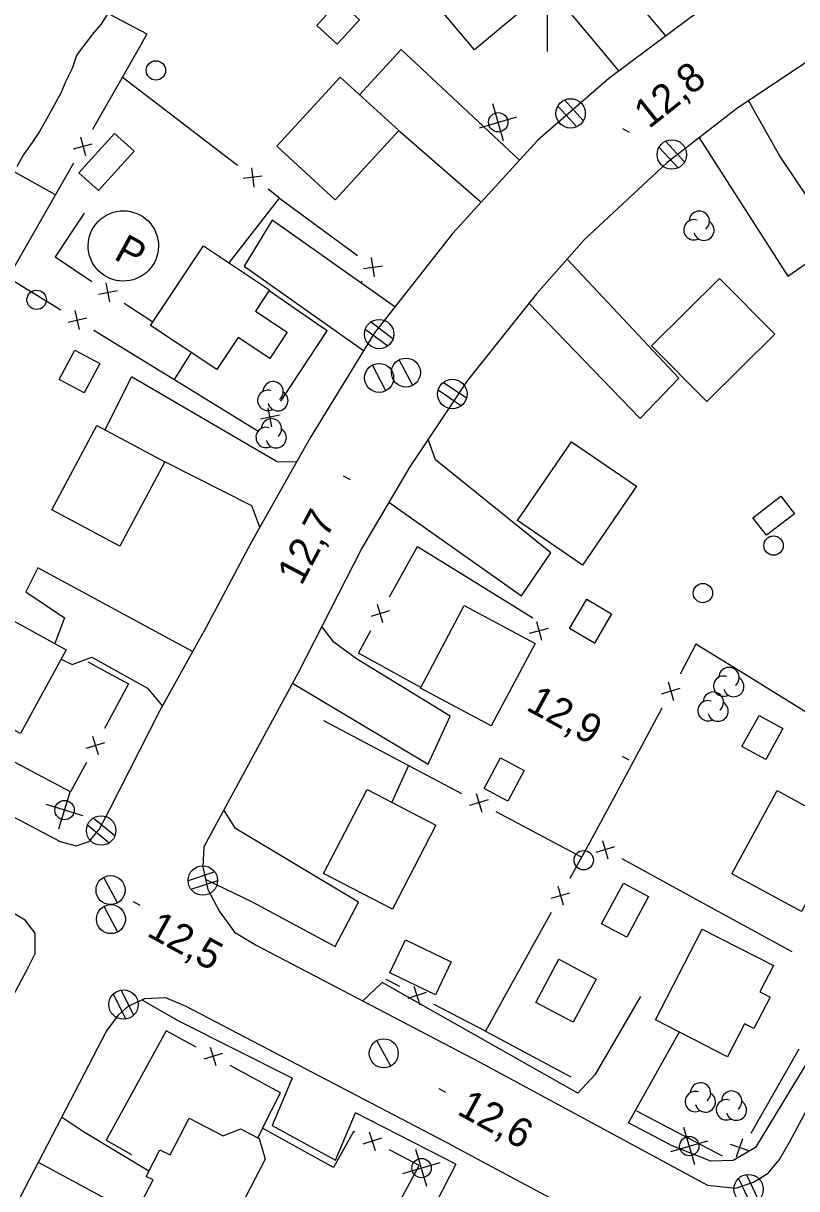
# Model space of a CAD drawing. Extents: x 219136 to 222520, y 5421589 to 5424530.
# Drawn here: x 220545.9 to 220625.8, y 5423672.5 to 5423792.9 of the extents above; entities that cross this region are included whole.
import ezdxf

# ---------------------------------------------------------------- set-up
doc = ezdxf.new("R2010")
doc.units = 0
for name, color, linetype in [('Level 19', 7, 'Continuous'), ('Level 2', 7, 'Continuous'), ('Level 21', 7, 'Continuous'), ('Level 3', 7, 'Continuous'), ('Level 31', 7, 'Continuous'), ('Level 36', 7, 'Continuous'), ('Level 37', 7, 'Continuous'), ('Level 38', 7, 'Continuous'), ('Level 44', 7, 'Continuous'), ('Level 61', 7, 'Continuous')]:
    doc.layers.add(name, color=color, linetype=linetype)

msp = doc.modelspace()

# ---------------------------------------------------------------- linework, layer by layer
at = {"layer": 'Level 19'}
for points in [[(220612.25, 5423791.62), (220600.74, 5423805.24), (220596.2, 5423801.41), (220607.4, 5423787.98)], [(220597.12, 5423778.78), (220584.92, 5423790.21), (220580.62, 5423785.54)], [(220615.69, 5423781.1), (220624.85, 5423766.81), (220629.97, 5423770.35), (220623.99, 5423779.28), (220620.8, 5423784.94)], [(220584.65, 5423781.85), (220593.18, 5423774.46)], [(220584.27, 5423763.64), (220584.27, 5423763.64), (220571.59, 5423772.59), (220568.68, 5423767.82), (220581.02, 5423759.1)], [(220598.09, 5423763.99), (220598.09, 5423763.99), (220609.61, 5423752.1), (220613.59, 5423756.26), (220602.04, 5423768.55)], [(220554.33, 5423750.9), (220557.04, 5423756.4)], [(220574.09, 5423747.56), (220572.09, 5423747.62), (220557.04, 5423756.4)], [(220583.62, 5423743.42), (220597.32, 5423733.74), (220600.37, 5423738.21), (220588.47, 5423747.81), (220587.69, 5423749.95)], [(220570.31, 5423740.85), (220569.5, 5423743.07), (220560.51, 5423747.61)], [(220563.37, 5423728.01), (220547.38, 5423736.66), (220546.13, 5423734.17), (220550.15, 5423731.48), (220549.12, 5423728.84)], [(220573.68, 5423724.72), (220587.7, 5423716.37), (220589.97, 5423721.32), (220580.28, 5423727.26), (220577.97, 5423728.98), (220576.71, 5423730.59)], [(220549.79, 5423727.22), (220550.92, 5423726.65), (220552.96, 5423727.43), (220558.69, 5423724.22), (220560.25, 5423722.34)], [(220564.72, 5423704.43), (220569.51, 5423702.13), (220578.09, 5423697.5), (220580.49, 5423702.1), (220567.79, 5423709.72), (220566.6, 5423711.65)], [(220609.63, 5423692.34), (220604.91, 5423684.26), (220603.15, 5423682.37)], [(220608.39, 5423679.29), (220613.65, 5423688.68)], [(220573.65, 5423683.89), (220571.59, 5423679), (220578.12, 5423675.44), (220580.2, 5423680.33)], [(220558.84, 5423674.28), (220552.08, 5423678.36), (220549.82, 5423679.86)], [(220547.41, 5423675.22), (220557.42, 5423669.8)], [(220590.57, 5423675.02), (220585.89, 5423665.96)]]:
    msp.add_lwpolyline(points, dxfattribs=at)
at = {"layer": 'Level 2'}
for points in [[(220554.65, 5423794.02), (220553.87, 5423792.79), (220552.98, 5423791.77), (220552.83, 5423791.52), (220551.68, 5423790.04), (220551.68, 5423790.04)], [(220551.68, 5423790.04), (220551.37, 5423789.59), (220550.94, 5423788.26), (220550.27, 5423786.95), (220549.75, 5423785.7), (220549.05, 5423784.46), (220548.26, 5423783.03), (220547.56, 5423781.76), (220546.8, 5423780.62), (220545.92, 5423779.39), (220545.21, 5423778.13)]]:
    msp.add_lwpolyline(points, dxfattribs=at)
at = {"layer": 'Level 21'}
for points in [[(220640.91, 5423838.66), (220648.65, 5423813.94), (220648.57, 5423812.1), (220647.88, 5423810.98), (220646.66, 5423810.29), (220645.06, 5423809.76), (220637.57, 5423806.7), (220629.49, 5423802.68), (220621.71, 5423798.21), (220614.75, 5423793.5), (220606.37, 5423787.21), (220599.01, 5423780.86), (220590.25, 5423771.24), (220582.15, 5423760.94), (220575.52, 5423750.09), (220569.39, 5423739.21), (220564.44, 5423729.94)], [(220530.26, 5423810.2), (220514.26, 5423779.85), (220494.6, 5423742.79), (220494.29, 5423740.44), (220494.96, 5423738.59), (220496.15, 5423736.95), (220497.56, 5423735.88), (220523.63, 5423722.1), (220549.68, 5423708.36), (220551.34, 5423707.9), (220552.69, 5423708.36), (220553.72, 5423709.62), (220554.82, 5423711.72), (220559.99, 5423721.87), (220564.44, 5423729.94)], [(220669.68, 5423806.84), (220660.39, 5423804.75), (220652.23, 5423801.9), (220645.45, 5423799.02), (220636.74, 5423794.84), (220629.7, 5423790.89), (220619.55, 5423784.1), (220612.35, 5423778.5), (220603.84, 5423770.57), (220598.87, 5423764.98), (220591.71, 5423755.97), (220585.72, 5423746.99), (220580.84, 5423738.67), (220574.26, 5423725.79), (220564.52, 5423707.81), (220564.43, 5423705.76), (220564.95, 5423703.39), (220566.15, 5423701.13), (220567.68, 5423699), (220569.93, 5423697.64), (220593.02, 5423685.57)], [(220593.02, 5423685.57), (220616.56, 5423672.83), (220619.48, 5423672.53), (220621.29, 5423673.14), (220622.82, 5423674.1), (220624, 5423675.51), (220625.02, 5423677.3), (220643.31, 5423711.47), (220645.87, 5423715.41), (220649.04, 5423719.35), (220652.97, 5423723.67), (220656.88, 5423727.19), (220662.59, 5423731.34), (220668.41, 5423734.65), (220674.53, 5423737.49)], [(220546.29, 5423695.15), (220547.1, 5423696.78), (220547.09, 5423698.89), (220546.07, 5423700.23), (220544.64, 5423701.09), (220515.57, 5423716.29), (220492.9, 5423728.21), (220490.87, 5423728.69), (220488.7, 5423728.41), (220487.09, 5423727.54), (220485.98, 5423726.46), (220485.07, 5423725.02), (220462.51, 5423682.3), (220421.29, 5423604.34), (220383.38, 5423533.04), (220382.8, 5423531.68), (220382.51, 5423530.24), (220382.43, 5423528.63), (220383.17, 5423526.14), (220383.77, 5423524.9), (220385.11, 5423523.35)], [(220802, 5423680.11), (220800.96, 5423683.18), (220800.01, 5423684.27), (220798.11, 5423685.47), (220757.72, 5423706.74), (220744.58, 5423713.57), (220742.85, 5423713.77), (220741.02, 5423713.4), (220739.43, 5423712.6), (220738.05, 5423711.53), (220737.2, 5423709.97), (220720.08, 5423677.36), (220698.75, 5423637.17), (220695.73, 5423633.62), (220692.16, 5423631.21), (220687.35, 5423629.45), (220684.13, 5423629.04), (220682, 5423629.28), (220679.93, 5423629.8), (220678.67, 5423630.1), (220634.34, 5423653.3), (220590.27, 5423676.88)], [(220638.17, 5423706.04), (220631.26, 5423692.82), (220621.5, 5423676.73), (220619.21, 5423675.39), (220616.88, 5423675.31), (220612.89, 5423676.92), (220608.39, 5423679.29)], [(220443.05, 5423500.35), (220474.45, 5423560.09), (220516.67, 5423639.39), (220546.29, 5423695.15)], [(220603.15, 5423682.37), (220582.94, 5423693.78), (220580.94, 5423691.89), (220580.94, 5423691.89)], [(220590.31, 5423676.86), (220562.69, 5423691.31), (220560.59, 5423692.2), (220558.41, 5423692.09), (220556.69, 5423691.31), (220555.67, 5423690.41), (220554.46, 5423688.81), (220539.92, 5423660.77)], [(220573.65, 5423683.89), (220561.94, 5423689.8), (220558.14, 5423691.97)], [(220590.57, 5423675.02), (220580.2, 5423680.33)]]:
    msp.add_lwpolyline(points, dxfattribs=at)
at = {"layer": 'Level 3'}
for p, q in [((220607.77, 5423782.07), (220608.47, 5423781.69)), ((220578.93, 5423746.16), (220579.63, 5423745.78)), ((220607.74, 5423717.18), (220608.43, 5423716.8)), ((220557.23, 5423702.15), (220557.93, 5423701.77)), ((220588.79, 5423682.85), (220589.49, 5423682.47))]:
    msp.add_line(p, q, dxfattribs=at)
at = {"layer": 'Level 31'}
for points in [[(220587.29, 5423796.38), (220594.71, 5423802.58), (220599.9, 5423796.38), (220592.48, 5423790.18)], [(220576.18, 5423792.72), (220578.48, 5423795.23), (220580.6, 5423793.29), (220578.31, 5423790.78)], [(220572.05, 5423780.22), (220578.6, 5423787.38), (220584.65, 5423781.85), (220578.1, 5423774.69)], [(220551.63, 5423777.46), (220555.29, 5423781.54), (220557.32, 5423779.71), (220553.66, 5423775.64)], [(220559.02, 5423761.71), (220564.49, 5423769.92), (220571.32, 5423765.38), (220569.85, 5423763.18), (220573.13, 5423760.99), (220571.33, 5423758.28), (220568.07, 5423760.45), (220565.87, 5423757.15)], [(220610.77, 5423759.6), (220617.79, 5423766.57), (220623.51, 5423760.81), (220616.49, 5423753.84)], [(220553.78, 5423757.77), (220552.16, 5423754.75), (220549.59, 5423756.13), (220551.2, 5423759.15)], [(220560.51, 5423747.61), (220555.86, 5423738.89), (220548.82, 5423742.64), (220553.47, 5423751.36)], [(220596.92, 5423741.53), (220602.5, 5423749.68), (220609.23, 5423745.08), (220603.65, 5423736.92)], [(220625.52, 5423742.24), (220622.64, 5423740.01), (220621.24, 5423741.83), (220624.11, 5423744.06)], [(220606.65, 5423731.91), (220604.86, 5423728.88), (220602.3, 5423730.39), (220604.09, 5423733.42)], [(220550.32, 5423728.18), (220545.58, 5423719.51), (220538.48, 5423723.39), (220543.21, 5423732.06)], [(220586.89, 5423724.22), (220591.43, 5423732.74), (220598.75, 5423728.84), (220594.21, 5423720.32)], [(220620.11, 5423718.2), (220621.88, 5423721.4), (220624.34, 5423720.03), (220622.57, 5423716.84)], [(220593.47, 5423713.85), (220595.16, 5423717), (220597.6, 5423715.69), (220595.92, 5423712.54)], [(220576.9, 5423705.04), (220581.39, 5423713.73), (220588.49, 5423710.06), (220584, 5423701.37)], [(220619.07, 5423705.02), (220623.74, 5423713.62), (220630.92, 5423709.72), (220626.25, 5423701.12)], [(220610.46, 5423702.68), (220608.2, 5423698.47), (220605.61, 5423699.87), (220607.87, 5423704.07)], [(220588.45, 5423692.53), (220583.74, 5423694.78), (220585.37, 5423698.19), (220590.08, 5423695.94)], [(220611.19, 5423689.94), (220616, 5423699.32), (220623.35, 5423695.55), (220621.95, 5423692.83), (220623.01, 5423692.29), (220621.33, 5423689.02), (220620.37, 5423689.51), (220618.63, 5423686.12)], [(220605.05, 5423694.14), (220602.69, 5423689.69), (220598.82, 5423691.74), (220601.18, 5423696.19)], [(220565.2, 5423664.62), (220556.95, 5423668.9), (220559.28, 5423673.38), (220558.56, 5423673.75), (220559.99, 5423676.51), (220561.04, 5423675.97), (220563.01, 5423679.76), (220566.51, 5423677.95), (220568.31, 5423678.66), (220570.23, 5423677.67), (220570.86, 5423675.52)]]:
    msp.add_lwpolyline(points, close=True, dxfattribs=at)
at = {"layer": 'Level 36'}
for p, q in [((220603.72, 5423782.88), (220601.77, 5423785.02)), ((220595.49, 5423780.78), (220594.36, 5423784.61)), ((220601.1, 5423784.38), (220603.05, 5423782.24)), ((220593.01, 5423782.13), (220596.84, 5423783.26)), ((220611.55, 5423780.1), (220613.53, 5423777.98)), ((220614.19, 5423778.62), (220612.21, 5423780.74)), ((220584.06, 5423760.33), (220581.73, 5423762.06)), ((220581.2, 5423761.31), (220583.53, 5423759.58)), ((220583.34, 5423754.94), (220581.94, 5423757.6)), ((220586.11, 5423755.49), (220584.71, 5423758.15)), ((220588.74, 5423755.05), (220591.13, 5423753.4)), ((220591.64, 5423754.17), (220589.25, 5423755.82)), ((220549.56, 5423709.69), (220550.71, 5423713.51)), ((220552.05, 5423711.03), (220548.23, 5423712.18)), ((220555.33, 5423708.95), (220553.08, 5423710.79)), ((220552.51, 5423710.07), (220554.76, 5423708.23)), ((220555.61, 5423702.01), (220554.19, 5423704.65)), ((220565.65, 5423705.22), (220562.9, 5423704.31)), ((220563.21, 5423703.44), (220565.96, 5423704.35)), ((220555.65, 5423699.01), (220554.23, 5423701.65)), ((220555.17, 5423692.58), (220556.48, 5423689.99)), ((220557.29, 5423690.42), (220555.98, 5423693.01)), ((220583.83, 5423685.14), (220582.41, 5423687.78)), ((220615.23, 5423674.96), (220614.1, 5423678.79)), ((220587.57, 5423672.69), (220586.44, 5423676.52)), ((220612.75, 5423676.31), (220616.58, 5423677.44)), ((220585.09, 5423674.04), (220588.92, 5423675.17)), ((220619.75, 5423673.54), (220621, 5423670.92)), ((220621.83, 5423671.34), (220620.58, 5423673.96))]:
    msp.add_line(p, q, dxfattribs=at)
for centre, radius in [((220559.57, 5423788.06), 1), ((220602.41, 5423783.62), 1.52), ((220594.93, 5423782.7), 1), ((220612.87, 5423779.37), 1.52), ((220547.26, 5423764.35), 1), ((220582.63, 5423760.81), 1.52), ((220582.63, 5423756.28), 1.5), ((220585.4, 5423756.83), 1.5), ((220590.19, 5423754.62), 1.52), ((220623.37, 5423738.95), 1), ((220616.07, 5423734.04), 1), ((220550.14, 5423711.61), 1), ((220553.92, 5423709.5), 1.52), ((220603.76, 5423706.43), 1), ((220564.42, 5423704.33), 1.52), ((220554.89, 5423703.34), 1.5), ((220554.93, 5423700.34), 1.5), ((220556.23, 5423691.51), 1.52), ((220583.11, 5423686.47), 1.5), ((220614.67, 5423676.88), 1), ((220587.01, 5423674.61), 1), ((220620.79, 5423672.43), 1.52)]:
    msp.add_circle(centre, radius, dxfattribs=at)
at = {"layer": 'Level 37'}
for p, q in [((220551.07, 5423779.95), (220553, 5423780.48)), ((220551.77, 5423781.18), (220552.3, 5423779.25)), ((220569.44, 5423778), (220569.7, 5423776.01)), ((220570.56, 5423777.14), (220568.58, 5423776.88)), ((220582.15, 5423766.74), (220581.85, 5423768.73)), ((220581.01, 5423767.59), (220582.99, 5423767.88)), ((220554.83, 5423764.15), (220554.44, 5423766.11)), ((220553.66, 5423764.94), (220555.62, 5423765.33)), ((220551.7, 5423761.29), (220551.24, 5423763.23)), ((220550.5, 5423762.03), (220552.44, 5423762.49)), ((220572.35, 5423752.42), (220570.38, 5423752.02)), ((220571.56, 5423751.24), (220571.16, 5423753.2)), ((220583.7, 5423732.19), (220581.77, 5423731.63)), ((220583.01, 5423730.95), (220582.46, 5423732.87)), ((220598.88, 5423731.11), (220599.41, 5423729.18)), ((220598.18, 5423729.88), (220600.11, 5423730.41)), ((220612.47, 5423724.87), (220613.05, 5423722.95)), ((220611.8, 5423723.62), (220613.72, 5423724.2)), ((220553.04, 5423719.26), (220553.62, 5423717.34)), ((220552.37, 5423718.01), (220554.29, 5423718.59)), ((220593.89, 5423712.66), (220591.98, 5423712.07)), ((220592.64, 5423713.32), (220593.23, 5423711.41)), ((220606.95, 5423707.8), (220605.03, 5423707.24)), ((220605.71, 5423708.48), (220606.27, 5423706.56)), ((220600.4, 5423702.52), (220602.32, 5423703.07)), ((220601.08, 5423703.75), (220601.64, 5423701.83)), ((220586.23, 5423693.41), (220586.83, 5423691.5)), ((220587.49, 5423692.75), (220585.58, 5423692.15)), ((220566.44, 5423686.44), (220564.52, 5423685.87)), ((220565.19, 5423687.12), (220565.76, 5423685.2)), ((220582.87, 5423677.7), (220580.96, 5423677.09)), ((220581.61, 5423678.35), (220582.22, 5423676.44)), ((220619.54, 5423675.77), (220620.21, 5423677.66)), ((220620.82, 5423676.38), (220618.93, 5423677.05))]:
    msp.add_line(p, q, dxfattribs=at)
for points in [[(220551.01, 5423795.89), (220558.64, 5423791.83), (220557.97, 5423790.65)], [(220557.97, 5423790.65), (220553.03, 5423781.96)], [(220560.06, 5423784.32), (220556.1, 5423787.36)], [(220567.99, 5423778.22), (220560.06, 5423784.32)], [(220549.19, 5423775.21), (220542.18, 5423779.09)], [(220551.05, 5423778.48), (220546.1, 5423769.79)], [(220567.14, 5423768.16), (220572.35, 5423774.87), (220571.16, 5423775.79)], [(220572.35, 5423774.87), (220580.39, 5423768.92)], [(220552.15, 5423773.3), (220549.16, 5423768.78), (220552.97, 5423766.24)], [(220546.1, 5423769.79), (220544.32, 5423766.65), (220549.77, 5423763.31)], [(220580.85, 5423766.27), (220580.73, 5423766.14)], [(220576.2, 5423761.88), (220571.26, 5423765.29)], [(220556.3, 5423764.02), (220559.25, 5423762.06)], [(220553.17, 5423761.21), (220561.7, 5423755.98)], [(220572.47, 5423753.88), (220577.27, 5423761.14), (220576.2, 5423761.88)], [(220561.49, 5423756.11), (220563.25, 5423758.89)], [(220561.7, 5423755.98), (220570.22, 5423750.75)], [(220583.7, 5423733.66), (220586.58, 5423738.87), (220590.02, 5423736.74)], [(220590.02, 5423736.74), (220598.52, 5423731.47)], [(220586.93, 5423724.29), (220580.49, 5423727.84), (220581.77, 5423730.16)], [(220620.89, 5423725.34), (220615.36, 5423728.76), (220613.71, 5423725.67)], [(220552.55, 5423726.95), (220556.75, 5423724.65), (220554.28, 5423720.06)], [(220629.39, 5423720.08), (220620.89, 5423725.34)], [(220611.82, 5423722.15), (220607.1, 5423713.33)], [(220582.33, 5423717.97), (220576.92, 5423720.82)], [(220591.17, 5423713.3), (220582.33, 5423717.97)], [(220552.39, 5423716.54), (220550.75, 5423713.5), (220544.96, 5423716.57)], [(220585.66, 5423716.21), (220583.93, 5423712.42)], [(220607.1, 5423713.33), (220604.37, 5423708.24), (220602.33, 5423704.54)], [(220603.55, 5423706.76), (220594.71, 5423711.43)], [(220616.52, 5423701.75), (220607.75, 5423706.56)], [(220625.29, 5423696.95), (220616.52, 5423701.75)], [(220600.39, 5423701.04), (220595.56, 5423692.29)], [(220584.76, 5423693.38), (220583.37, 5423694.1)], [(220595.56, 5423692.29), (220593.61, 5423688.77), (220588.31, 5423691.53)], [(220563.72, 5423687.11), (220560.64, 5423688.78), (220557.51, 5423683.09)], [(220593.61, 5423688.77), (220602.43, 5423684.05)], [(220621.07, 5423678.23), (220626, 5423686.93)], [(220570.6, 5423678.73), (220572.43, 5423682.39), (220567.24, 5423685.21)], [(220557.51, 5423683.09), (220554.43, 5423677.49), (220557.07, 5423676)], [(220609.21, 5423680.52), (220618.07, 5423675.88)], [(220573.07, 5423677.36), (220570.6, 5423678.73), (220570.09, 5423677.74)], [(220580.14, 5423678.32), (220579.98, 5423678.4), (220577.92, 5423674.66), (220573.07, 5423677.36)], [(220583.68, 5423669.13), (220586.77, 5423674.88), (220583.69, 5423676.48)]]:
    msp.add_lwpolyline(points, dxfattribs=at)
at = {"layer": 'Level 38'}
msp.add_ellipse((220556.21, 5423769.92), major_axis=(-1.7, 3.21), ratio=0.999998, dxfattribs=at)
at = {"layer": 'Level 44'}
for centre, start, end in [((220615.7, 5423772.47), 309.6881, 177.1452), ((220615.14, 5423771.59), 71.5343, 297.2229), ((220616.18, 5423771.54), 194.3558, 57.0401), ((220571.13, 5423753.96), 72.005, 297.6935), ((220571.68, 5423754.85), 310.1588, 177.6158), ((220572.17, 5423753.92), 194.8265, 57.5108), ((220570.96, 5423750.13), 72.005, 297.6935), ((220571.51, 5423751.02), 310.1588, 177.6158), ((220572, 5423750.09), 194.8265, 57.5108), ((220618.77, 5423725.31), 310.1588, 177.6158), ((220618.22, 5423724.42), 72.005, 297.6935), ((220619.26, 5423724.38), 194.8265, 57.5108), ((220617.15, 5423722.77), 310.1588, 177.6158), ((220616.6, 5423721.88), 72.005, 297.6935), ((220617.64, 5423721.84), 194.8265, 57.5108), ((220615.28, 5423681.48), 72.005, 297.6935), ((220615.83, 5423682.37), 310.1588, 177.6158), ((220619.05, 5423681.53), 310.1588, 177.6158), ((220616.32, 5423681.44), 194.8265, 57.5108), ((220618.5, 5423680.64), 72.005, 297.6935), ((220619.54, 5423680.6), 194.8265, 57.5108)]:
    msp.add_arc(centre, 1.05, start, end, dxfattribs=at)
at = {"layer": 'Level 61'}
msp.add_lwpolyline([(220600, 5423810), (220600, 5423800), (220600, 5423790)], dxfattribs=at)

# ---------------------------------------------------------------- texts
at = {"layer": 'Level 3'}
for s, rotation, p in [('12,8', 38.6136, (220610.5, 5423781.96)), ('12,7', 62.1835, (220574.61, 5423734.71)), ('12,9', 331.383, (220597.7, 5423722.02)), ('12,5', 331.383, (220558.52, 5423698.67)), ('12,6', 331.383, (220590.56, 5423680.24))]:
    msp.add_text(s, height=3, rotation=rotation, dxfattribs=at).set_placement(p)
at = {"layer": 'Level 38'}
msp.add_text('P', height=3, rotation=331.383, dxfattribs=at).set_placement((220555.11, 5423768.62))

doc.saveas('drawing.dxf')
